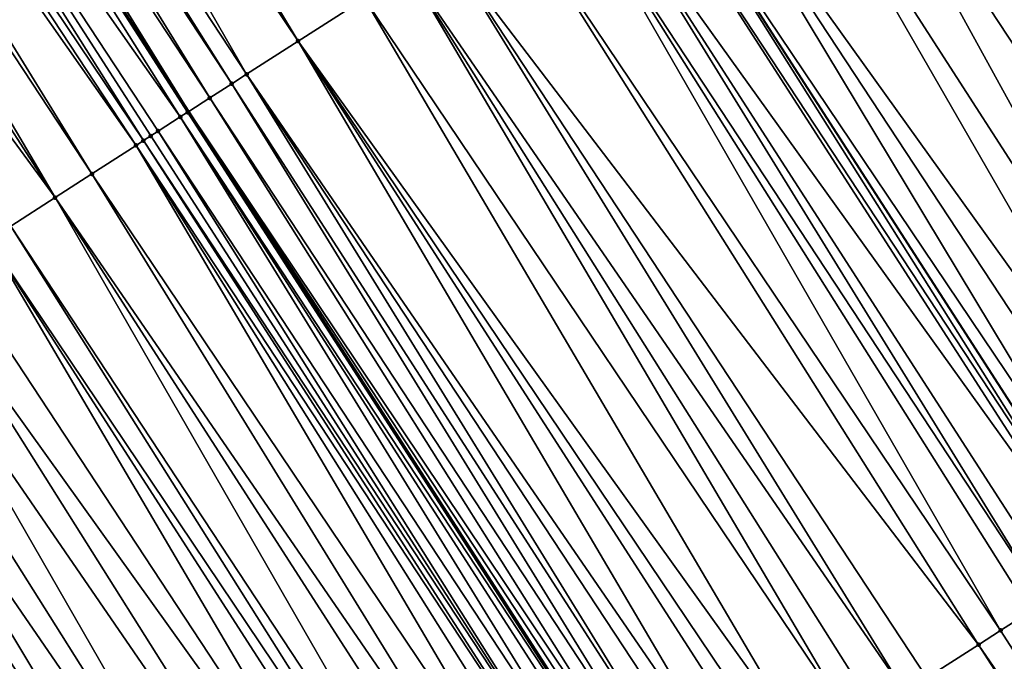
# Model space of a CAD drawing. Header units: feet. Extents: x 2004186 to 2014793, y 836912 to 864902.
# Tile 459 of 974: x 2009824 to 2009846, y 849009 to 849024. Entities that reach past the tile are written whole.
import ezdxf

# ---------------------------------------------------------------- set-up
doc = ezdxf.new("R2010")
doc.units = ezdxf.units.FT
doc.header["$LTSCALE"] = 100
doc.header["$MEASUREMENT"] = 0
for name, color, linetype, lineweight in [('GPL_Skip Line', 2, 'Continuous', 40), ('Road Shots', 4, 'Continuous', 200), ('Road X-Section', 30, 'Continuous', 13)]:
    doc.layers.add(name, color=color, linetype=linetype, lineweight=lineweight)
doc.layers.add('I-77 SB_MM21-27-Surface-TIN', color=7, linetype='Continuous')

msp = doc.modelspace()

# ---------------------------------------------------------------- linework, layer by layer
at = {"layer": 'GPL_Skip Line'}
for points in [[(2009953.829437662, 848841.4261146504, 428.721481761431), (2009943.524610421, 848858.56616258, 428.6641164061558), (2009933.127624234, 848875.6511519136, 428.5878087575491), (2009922.730622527, 848892.7361667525, 428.519566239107), (2009912.33363203, 848909.8211631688, 428.4454982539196), (2009901.793440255, 848926.8179547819, 428.3846184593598), (2009891.20368886, 848943.7842266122, 428.3312489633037), (2009880.613957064, 848960.750467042, 428.2658008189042), (2009870.024222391, 848977.7167120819, 428.202126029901), (2009859.249325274, 848994.5654839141, 428.1196564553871), (2009848.421835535, 849011.3809139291, 428.0372503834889), (2009837.59432419, 849028.196377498, 427.9649437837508), (2009826.766831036, 849045.0118128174, 427.8841342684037), (2009815.719622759, 849061.6833479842, 427.8140215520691), (2009804.626809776, 849078.3250743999, 427.7626321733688), (2009793.534014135, 849094.966774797, 427.701693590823), (2009782.441233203, 849111.6084531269, 427.6326563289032), (2009771.182598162, 849128.138074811, 427.5321407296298)], [(2009933.158281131, 848852.2558033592, 428.2070710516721), (2009922.774190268, 848869.3486734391, 428.1384617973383), (2009912.390098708, 848886.4415446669, 428.0702190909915), (2009902.006056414, 848903.5343347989, 427.976362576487), (2009891.530412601, 848920.4104319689, 427.9136971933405), (2009880.92433474, 848937.3665026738, 427.8573967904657), (2009870.318280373, 848954.3225358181, 427.7865722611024), (2009859.712203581, 848971.2786048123, 427.72960863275), (2009849.022044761, 848987.9779411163, 427.6566642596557), (2009838.194197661, 849004.7931455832, 427.5752317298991), (2009827.36634023, 849021.608366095, 427.4986247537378), (2009816.538476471, 849038.4235964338, 427.4249755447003), (2009805.637161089, 849054.960949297, 427.3642147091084), (2009794.594976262, 849071.6363890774, 427.304301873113), (2009783.5527462, 849088.3118971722, 427.2693528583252), (2009772.510594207, 849104.9872873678, 427.1912455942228), (2009761.310572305, 849121.3920772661, 427.0964918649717)]]:
    msp.add_polyline3d(points, dxfattribs=at)
at = {"layer": 'I-77 SB_MM21-27-Surface-TIN', "color": 128, "linetype": 'ByBlock', "lineweight": -2}
for points in [[(2009819.536822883, 849040.3548842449, 427.5625179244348), (2009818.696119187, 849039.8133888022, 427.5274924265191), (2009829.859902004, 849023.2145389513, 427.6184869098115)], [(2009819.536822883, 849040.3548842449, 427.5625179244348), (2009829.859902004, 849023.2145389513, 427.6184869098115), (2009831.373166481, 849024.1892341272, 427.6825499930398)], [(2009818.696119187, 849039.8133888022, 427.5274924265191), (2009817.687264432, 849039.1636102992, 427.4902860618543), (2009828.682905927, 849022.4564622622, 427.5745471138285)], [(2009818.696119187, 849039.8133888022, 427.5274924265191), (2009828.682905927, 849022.4564622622, 427.5745471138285), (2009829.859902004, 849023.2145389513, 427.6184869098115)], [(2009817.687264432, 849039.1636102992, 427.4902860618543), (2009817.350987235, 849038.9470054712, 427.4742739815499), (2009828.346627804, 849022.2398588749, 427.5589686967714)], [(2009817.687264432, 849039.1636102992, 427.4902860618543), (2009828.346627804, 849022.2398588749, 427.5589686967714), (2009828.682905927, 849022.4564622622, 427.5745471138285)], [(2009817.350987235, 849038.9470054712, 427.4742739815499), (2009816.846588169, 849038.622072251, 427.4424367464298), (2009827.842219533, 849021.9149399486, 427.5314337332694)], [(2009817.350987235, 849038.9470054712, 427.4742739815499), (2009827.842219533, 849021.9149399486, 427.5314337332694), (2009828.346627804, 849022.2398588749, 427.5589686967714)], [(2009816.846588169, 849038.622072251, 427.4424367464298), (2009816.538476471, 849038.4235964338, 427.4249755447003), (2009827.36634023, 849021.608366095, 427.4986247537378)], [(2009816.846588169, 849038.622072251, 427.4424367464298), (2009827.36634023, 849021.608366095, 427.4986247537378), (2009827.842219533, 849021.9149399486, 427.5314337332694)], [(2009816.510317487, 849038.4054573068, 427.4233797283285), (2009815.669618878, 849037.8639539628, 427.3859760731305), (2009827.169685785, 849021.4816982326, 427.489759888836)], [(2009816.510317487, 849038.4054573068, 427.4233797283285), (2009827.36634023, 849021.608366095, 427.4986247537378), (2009816.538476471, 849038.4235964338, 427.4249755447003)], [(2009816.510317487, 849038.4054573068, 427.4233797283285), (2009827.337826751, 849021.5899969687, 427.4966589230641), (2009827.36634023, 849021.608366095, 427.4986247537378)], [(2009816.510317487, 849038.4054573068, 427.4233797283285), (2009827.169685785, 849021.4816982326, 427.489759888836), (2009827.337826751, 849021.5899969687, 427.4966589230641)], [(2009815.669618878, 849037.8639539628, 427.3859760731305), (2009815.165211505, 849037.5390336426, 427.3580215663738), (2009826.32896009, 849020.9402369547, 427.4650175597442)], [(2009815.669618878, 849037.8639539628, 427.3859760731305), (2009826.66524111, 849021.1568358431, 427.4792418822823), (2009827.169685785, 849021.4816982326, 427.489759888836)], [(2009815.669618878, 849037.8639539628, 427.3859760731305), (2009826.497097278, 849021.0485415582, 427.473682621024), (2009826.66524111, 849021.1568358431, 427.4792418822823)], [(2009815.669618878, 849037.8639539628, 427.3859760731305), (2009826.32896009, 849020.9402369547, 427.4650175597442), (2009826.497097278, 849021.0485415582, 427.473682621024)], [(2009815.165211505, 849037.5390336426, 427.3580215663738), (2009814.660816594, 849037.2140939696, 427.3242420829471), (2009826.160827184, 849020.8319257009, 427.4543508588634)], [(2009815.165211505, 849037.5390336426, 427.3580215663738), (2009826.160827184, 849020.8319257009, 427.4543508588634), (2009826.32896009, 849020.9402369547, 427.4650175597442)], [(2009814.660816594, 849037.2140939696, 427.3242420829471), (2009814.156413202, 849036.8891674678, 427.2944270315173), (2009825.152019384, 849020.1820742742, 427.3951952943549)], [(2009814.660816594, 849037.2140939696, 427.3242420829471), (2009825.152019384, 849020.1820742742, 427.3951952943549), (2009826.160827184, 849020.8319257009, 427.4543508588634)], [(2009814.156413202, 849036.8891674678, 427.2944270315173), (2009813.483854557, 849036.455964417, 427.2643909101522), (2009824.311329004, 849019.6405581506, 427.3539450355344)], [(2009814.156413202, 849036.8891674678, 427.2944270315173), (2009824.311329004, 849019.6405581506, 427.3539450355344), (2009825.152019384, 849020.1820742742, 427.3951952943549)], [(2009813.483854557, 849036.455964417, 427.2643909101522), (2009812.475036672, 849035.8061286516, 427.2099492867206), (2009824.311329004, 849019.6405581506, 427.3539450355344)], [(2009812.475036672, 849035.8061286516, 427.2099492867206), (2009823.302514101, 849018.9907177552, 427.2981097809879), (2009824.311329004, 849019.6405581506, 427.3539450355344)], [(2009846.001260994, 849033.6114874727, 428.3620172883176), (2009845.16055782, 849033.0699912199, 428.3267479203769), (2009856.156216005, 849016.3628172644, 428.4032078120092)], [(2009845.16055782, 849033.0699912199, 428.3267479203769), (2009843.815453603, 849032.2035648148, 428.2605646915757), (2009855.315524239, 849015.8213032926, 428.3626051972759)], [(2009845.16055782, 849033.0699912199, 428.3267479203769), (2009855.315524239, 849015.8213032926, 428.3626051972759), (2009856.156216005, 849016.3628172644, 428.4032078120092)], [(2009843.815453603, 849032.2035648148, 428.2605646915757), (2009843.142895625, 849031.7703607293, 428.230217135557), (2009854.642971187, 849015.3880915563, 428.3299549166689)], [(2009843.815453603, 849032.2035648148, 428.2605646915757), (2009854.642971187, 849015.3880915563, 428.3299549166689), (2009855.315524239, 849015.8213032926, 428.3626051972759)], [(2009843.142895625, 849031.7703607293, 428.230217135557), (2009841.29336182, 849030.5790485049, 428.14646388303), (2009852.289012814, 849013.871885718, 428.2262853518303)], [(2009843.142895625, 849031.7703607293, 428.230217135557), (2009853.970404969, 849014.9549002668, 428.3034588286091), (2009854.642971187, 849015.3880915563, 428.3299549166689)], [(2009843.142895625, 849031.7703607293, 428.230217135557), (2009852.289012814, 849013.871885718, 428.2262853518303), (2009853.970404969, 849014.9549002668, 428.3034588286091)], [(2009841.29336182, 849030.5790485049, 428.14646388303), (2009840.116403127, 849029.8209137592, 428.0850496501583), (2009850.94391844, 849013.0054440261, 428.1555009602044)], [(2009841.29336182, 849030.5790485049, 428.14646388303), (2009850.94391844, 849013.0054440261, 428.1555009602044), (2009852.289012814, 849013.871885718, 428.2262853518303)], [(2009840.116403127, 849029.8209137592, 428.0850496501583), (2009838.435027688, 849028.7378732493, 428.0000621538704), (2009850.103226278, 849012.4639306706, 428.1150838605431)], [(2009840.116403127, 849029.8209137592, 428.0850496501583), (2009850.103226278, 849012.4639306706, 428.1150838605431), (2009850.94391844, 849013.0054440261, 428.1555009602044)], [(2009838.435027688, 849028.7378732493, 428.0000621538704), (2009837.59432419, 849028.196377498, 427.9649437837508), (2009848.758120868, 849011.5975061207, 428.0494590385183)], [(2009838.435027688, 849028.7378732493, 428.0000621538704), (2009849.430677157, 849012.0307128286, 428.0805958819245), (2009850.103226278, 849012.4639306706, 428.1150838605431)], [(2009838.435027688, 849028.7378732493, 428.0000621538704), (2009848.758120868, 849011.5975061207, 428.0494590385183), (2009849.430677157, 849012.0307128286, 428.0805958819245)], [(2009837.258042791, 849027.9797791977, 427.9508964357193), (2009836.417329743, 849027.4382982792, 427.9202424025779), (2009848.085558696, 849011.1643085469, 428.0210715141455)], [(2009837.258042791, 849027.9797791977, 427.9508964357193), (2009848.253692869, 849011.2726178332, 428.0311460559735), (2009837.59432419, 849028.196377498, 427.9649437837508)], [(2009837.258042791, 849027.9797791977, 427.9508964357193), (2009848.085558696, 849011.1643085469, 428.0210715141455), (2009848.253692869, 849011.2726178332, 428.0311460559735)], [(2009848.253692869, 849011.2726178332, 428.0311460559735), (2009848.421835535, 849011.3809139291, 428.0372503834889), (2009837.59432419, 849028.196377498, 427.9649437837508)], [(2009848.758120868, 849011.5975061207, 428.0494590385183), (2009837.59432419, 849028.196377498, 427.9649437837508), (2009848.421835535, 849011.3809139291, 428.0372503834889)], [(2009836.417329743, 849027.4382982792, 427.9202424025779), (2009835.912913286, 849027.1133920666, 427.8965341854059), (2009846.908559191, 849010.4062371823, 427.9787343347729)], [(2009836.417329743, 849027.4382982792, 427.9202424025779), (2009847.244839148, 849010.6228377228, 427.993455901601), (2009848.085558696, 849011.1643085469, 428.0210715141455)], [(2009836.417329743, 849027.4382982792, 427.9202424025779), (2009846.908559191, 849010.4062371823, 427.9787343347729), (2009847.244839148, 849010.6228377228, 427.993455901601)], [(2009835.912913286, 849027.1133920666, 427.8965341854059), (2009834.735956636, 849026.3552541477, 427.8341649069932), (2009845.899730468, 849009.7564182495, 427.9293590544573)], [(2009835.912913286, 849027.1133920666, 427.8965341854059), (2009846.572272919, 849010.1896464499, 427.9669648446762), (2009846.908559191, 849010.4062371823, 427.9787343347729)], [(2009835.912913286, 849027.1133920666, 427.8965341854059), (2009845.899730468, 849009.7564182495, 427.9293590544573), (2009846.572272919, 849010.1896464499, 427.9669648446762)], [(2009834.735956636, 849026.3552541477, 427.8341649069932), (2009833.22270614, 849025.3805372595, 427.7635667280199), (2009845.395319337, 849009.4315037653, 427.9031611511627)], [(2009834.735956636, 849026.3552541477, 427.8341649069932), (2009845.395319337, 849009.4315037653, 427.9031611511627), (2009845.899730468, 849009.7564182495, 427.9293590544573)], [(2009833.22270614, 849025.3805372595, 427.7635667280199), (2009832.382001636, 849024.839043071, 427.7289186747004), (2009843.713930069, 849008.3484847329, 427.8246380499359)], [(2009833.22270614, 849025.3805372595, 427.7635667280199), (2009844.218349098, 849008.6733869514, 427.8471441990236), (2009845.395319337, 849009.4315037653, 427.9031611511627)], [(2009833.22270614, 849025.3805372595, 427.7635667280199), (2009843.713930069, 849008.3484847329, 427.8246380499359), (2009844.218349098, 849008.6733869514, 427.8471441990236)], [(2009832.382001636, 849024.839043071, 427.7289186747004), (2009831.373166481, 849024.1892341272, 427.6825499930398), (2009842.536946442, 849007.5903887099, 427.7748789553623)], [(2009832.382001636, 849024.839043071, 427.7289186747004), (2009843.041370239, 849007.9152835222, 427.7951558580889), (2009843.713930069, 849008.3484847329, 427.8246380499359)], [(2009832.382001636, 849024.839043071, 427.7289186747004), (2009842.536946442, 849007.5903887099, 427.7748789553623), (2009843.041370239, 849007.9152835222, 427.7951558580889)], [(2009831.373166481, 849024.1892341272, 427.6825499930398), (2009829.859902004, 849023.2145389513, 427.6184869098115), (2009841.528113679, 849006.9405760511, 427.7273921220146)], [(2009831.373166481, 849024.1892341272, 427.6825499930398), (2009841.528113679, 849006.9405760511, 427.7273921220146), (2009842.536946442, 849007.5903887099, 427.7748789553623)], [(2009829.859902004, 849023.2145389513, 427.6184869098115), (2009828.682905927, 849022.4564622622, 427.5745471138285), (2009840.014849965, 849005.9658796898, 427.662972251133)], [(2009829.859902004, 849023.2145389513, 427.6184869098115), (2009841.023691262, 849006.6156790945, 427.7064698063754), (2009841.528113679, 849006.9405760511, 427.7273921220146)], [(2009829.859902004, 849023.2145389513, 427.6184869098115), (2009840.687412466, 849006.3990767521, 427.6912059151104), (2009841.023691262, 849006.6156790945, 427.7064698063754)], [(2009829.859902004, 849023.2145389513, 427.6184869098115), (2009840.014849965, 849005.9658796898, 427.662972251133), (2009840.687412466, 849006.3990767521, 427.6912059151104)], [(2009828.682905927, 849022.4564622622, 427.5745471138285), (2009828.346627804, 849022.2398588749, 427.5589686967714), (2009839.174133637, 849005.4244038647, 427.6338514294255)], [(2009828.682905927, 849022.4564622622, 427.5745471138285), (2009839.678561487, 849005.7492923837, 427.6522340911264), (2009840.014849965, 849005.9658796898, 427.662972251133)], [(2009828.682905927, 849022.4564622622, 427.5745471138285), (2009839.174133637, 849005.4244038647, 427.6338514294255), (2009839.678561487, 849005.7492923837, 427.6522340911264)], [(2009828.346627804, 849022.2398588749, 427.5589686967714), (2009827.842219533, 849021.9149399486, 427.5314337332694), (2009838.837856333, 849005.2077992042, 427.6178897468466)], [(2009828.346627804, 849022.2398588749, 427.5589686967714), (2009838.837856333, 849005.2077992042, 427.6178897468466), (2009839.174133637, 849005.4244038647, 427.6338514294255)], [(2009827.842219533, 849021.9149399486, 427.5314337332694), (2009827.36634023, 849021.608366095, 427.4986247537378), (2009838.501598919, 849004.9911636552, 427.5926309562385)], [(2009827.842219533, 849021.9149399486, 427.5314337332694), (2009838.501598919, 849004.9911636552, 427.5926309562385), (2009838.837856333, 849005.2077992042, 427.6178897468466)], [(2009827.169685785, 849021.4816982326, 427.489759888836), (2009826.66524111, 849021.1568358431, 427.4792418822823), (2009837.660899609, 849004.4496613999, 427.5555549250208)], [(2009827.337826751, 849021.5899969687, 427.4966589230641), (2009827.169685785, 849021.4816982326, 427.489759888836), (2009838.165328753, 849004.7745479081, 427.5733324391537)], [(2009827.169685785, 849021.4816982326, 427.489759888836), (2009837.997192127, 849004.6662424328, 427.5644049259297), (2009838.165328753, 849004.7745479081, 427.5733324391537)], [(2009827.169685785, 849021.4816982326, 427.489759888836), (2009837.660899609, 849004.4496613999, 427.5555549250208), (2009837.997192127, 849004.6662424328, 427.5644049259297)], [(2009827.337826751, 849021.5899969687, 427.4966589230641), (2009838.194197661, 849004.7931455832, 427.5752317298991), (2009827.36634023, 849021.608366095, 427.4986247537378)], [(2009827.337826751, 849021.5899969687, 427.4966589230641), (2009838.165328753, 849004.7745479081, 427.5733324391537), (2009838.194197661, 849004.7931455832, 427.5752317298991)], [(2009838.333460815, 849004.8828604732, 427.5843938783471), (2009827.36634023, 849021.608366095, 427.4986247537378), (2009838.194197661, 849004.7931455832, 427.5752317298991)], [(2009838.501598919, 849004.9911636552, 427.5926309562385), (2009827.36634023, 849021.608366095, 427.4986247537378), (2009838.333460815, 849004.8828604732, 427.5843938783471)], [(2009826.497097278, 849021.0485415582, 427.473682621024), (2009826.32896009, 849020.9402369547, 427.4650175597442), (2009837.324591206, 849004.2331050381, 427.5541306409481)], [(2009826.66524111, 849021.1568358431, 427.4792418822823), (2009826.497097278, 849021.0485415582, 427.473682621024), (2009837.324591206, 849004.2331050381, 427.5541306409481)], [(2009826.66524111, 849021.1568358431, 427.4792418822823), (2009837.324591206, 849004.2331050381, 427.5541306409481), (2009837.660899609, 849004.4496613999, 427.5555549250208)], [(2009826.160827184, 849020.8319257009, 427.4543508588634), (2009825.152019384, 849020.1820742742, 427.3951952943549), (2009836.315751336, 849003.5833034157, 427.5099655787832)], [(2009826.32896009, 849020.9402369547, 427.4650175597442), (2009826.160827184, 849020.8319257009, 427.4543508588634), (2009837.156446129, 849004.1248126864, 427.5491532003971)], [(2009826.160827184, 849020.8319257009, 427.4543508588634), (2009836.820164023, 849003.9082154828, 427.5354360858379), (2009837.156446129, 849004.1248126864, 427.5491532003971)], [(2009826.160827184, 849020.8319257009, 427.4543508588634), (2009836.315751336, 849003.5833034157, 427.5099655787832), (2009836.820164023, 849003.9082154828, 427.5354360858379)], [(2009826.32896009, 849020.9402369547, 427.4650175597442), (2009837.156446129, 849004.1248126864, 427.5491532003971), (2009837.324591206, 849004.2331050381, 427.5541306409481)], [(2009825.152019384, 849020.1820742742, 427.3951952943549), (2009824.311329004, 849019.6405581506, 427.3539450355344), (2009835.643212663, 849003.1500693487, 427.4705940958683)], [(2009825.152019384, 849020.1820742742, 427.3951952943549), (2009835.643212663, 849003.1500693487, 427.4705940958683), (2009836.315751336, 849003.5833034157, 427.5099655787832)], [(2009824.311329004, 849019.6405581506, 427.3539450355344), (2009823.302514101, 849018.9907177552, 427.2981097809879), (2009834.298135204, 849002.2836013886, 427.3919032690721)], [(2009824.311329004, 849019.6405581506, 427.3539450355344), (2009835.138806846, 849002.825146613, 427.4419125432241), (2009835.643212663, 849003.1500693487, 427.4705940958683)], [(2009824.311329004, 849019.6405581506, 427.3539450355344), (2009834.298135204, 849002.2836013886, 427.3919032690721), (2009835.138806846, 849002.825146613, 427.4419125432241)], [(2009823.302514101, 849018.9907177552, 427.2981097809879), (2009822.798101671, 849018.6658052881, 427.2725190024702), (2009833.961859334, 849002.0669945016, 427.3752714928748)], [(2009823.302514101, 849018.9907177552, 427.2981097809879), (2009833.961859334, 849002.0669945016, 427.3752714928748), (2009834.298135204, 849002.2836013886, 427.3919032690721)], [(2009822.798101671, 849018.6658052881, 427.2725190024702), (2009821.957410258, 849018.124290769, 427.2317516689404), (2009832.95303116, 849001.4171747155, 427.3256394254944)], [(2009822.798101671, 849018.6658052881, 427.2725190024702), (2009833.625586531, 849001.8503828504, 427.3572056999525), (2009833.961859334, 849002.0669945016, 427.3752714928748)], [(2009822.798101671, 849018.6658052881, 427.2725190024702), (2009832.95303116, 849001.4171747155, 427.3256394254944), (2009833.625586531, 849001.8503828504, 427.3572056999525)], [(2009821.957410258, 849018.124290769, 427.2317516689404), (2009821.284851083, 849017.6910885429, 427.2019638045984), (2009832.95303116, 849001.4171747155, 427.3256394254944)], [(2009821.284851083, 849017.6910885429, 427.2019638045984), (2009820.612299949, 849017.2578738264, 427.1684165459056), (2009831.944198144, 849000.7673624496, 427.2782707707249)], [(2009821.284851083, 849017.6910885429, 427.2019638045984), (2009831.944198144, 849000.7673624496, 427.2782707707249), (2009832.95303116, 849001.4171747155, 427.3256394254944)], [(2009820.612299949, 849017.2578738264, 427.1684165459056), (2009819.939733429, 849016.8246830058, 427.1420615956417), (2009830.59909195, 848999.9009391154, 427.2130119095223)], [(2009820.612299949, 849017.2578738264, 427.1684165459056), (2009830.59909195, 848999.9009391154, 427.2130119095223), (2009831.944198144, 849000.7673624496, 427.2782707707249)], [(2009819.939733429, 849016.8246830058, 427.1420615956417), (2009819.267186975, 849016.3914610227, 427.1063271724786), (2009830.59909195, 848999.9009391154, 427.2130119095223)], [(2009819.267186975, 849016.3914610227, 427.1063271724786), (2009818.76277526, 849016.066547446, 427.0804023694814), (2009829.590269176, 848999.2511109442, 427.1608559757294)], [(2009819.267186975, 849016.3914610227, 427.1063271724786), (2009829.590269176, 848999.2511109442, 427.1608559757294), (2009830.59909195, 848999.9009391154, 427.2130119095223)], [(2009818.76277526, 849016.066547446, 427.0804023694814), (2009818.258348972, 849015.7416565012, 427.0612895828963), (2009829.590269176, 848999.2511109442, 427.1608559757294)], [(2009818.258348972, 849015.7416565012, 427.0612895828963), (2009817.922074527, 849015.5250474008, 427.0439915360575), (2009829.085844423, 848998.9262176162, 427.1410258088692)], [(2009818.258348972, 849015.7416565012, 427.0612895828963), (2009829.085844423, 848998.9262176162, 427.1410258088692), (2009829.590269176, 848999.2511109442, 427.1608559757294)], [(2009817.922074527, 849015.5250474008, 427.0439915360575), (2009817.249547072, 849015.0917959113, 426.9993759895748), (2009828.581431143, 848998.6013064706, 427.1158327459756)], [(2009817.922074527, 849015.5250474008, 427.0439915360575), (2009828.581431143, 848998.6013064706, 427.1158327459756), (2009829.085844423, 848998.9262176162, 427.1410258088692)], [(2009817.081408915, 849014.9834928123, 426.9911637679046), (2009816.913261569, 849014.8752039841, 426.9872469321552), (2009827.908897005, 848998.1680653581, 427.0743405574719)], [(2009817.081408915, 849014.9834928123, 426.9911637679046), (2009827.963152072, 848998.2030135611, 427.0771608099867), (2009817.205627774, 849015.0635061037, 426.9972308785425)], [(2009817.081408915, 849014.9834928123, 426.9911637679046), (2009827.908897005, 848998.1680653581, 427.0743405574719), (2009827.963152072, 848998.2030135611, 427.0771608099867)], [(2009817.249547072, 849015.0917959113, 426.9993759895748), (2009817.205627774, 849015.0635061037, 426.9972308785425), (2009828.077034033, 848998.2763702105, 427.0830805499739)], [(2009828.077034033, 848998.2763702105, 427.0830805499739), (2009817.205627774, 849015.0635061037, 426.9972308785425), (2009827.963152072, 848998.2030135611, 427.0771608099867)], [(2009817.249547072, 849015.0917959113, 426.9993759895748), (2009828.077034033, 848998.2763702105, 427.0830805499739), (2009828.581431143, 848998.6013064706, 427.1158327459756)], [(2009816.913261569, 849014.8752039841, 426.9872469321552), (2009816.408793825, 849014.5503774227, 426.9875127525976), (2009827.740748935, 848998.0597776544, 427.0707621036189)], [(2009816.913261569, 849014.8752039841, 426.9872469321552), (2009827.740748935, 848998.0597776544, 427.0707621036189), (2009827.908897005, 848998.1680653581, 427.0743405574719)], [(2009816.408793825, 849014.5503774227, 426.9875127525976), (2009816.072498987, 849014.3337999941, 426.9797475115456), (2009827.236292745, 848997.7349331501, 427.0656274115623)], [(2009816.408793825, 849014.5503774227, 426.9875127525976), (2009827.236292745, 848997.7349331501, 427.0656274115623), (2009827.740748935, 848998.0597776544, 427.0707621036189)], [(2009816.072498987, 849014.3337999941, 426.9797475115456), (2009815.399930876, 849013.9006116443, 426.9541363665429), (2009826.900012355, 848997.5183332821, 427.0511081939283)], [(2009816.072498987, 849014.3337999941, 426.9797475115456), (2009826.900012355, 848997.5183332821, 427.0511081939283), (2009827.236292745, 848997.7349331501, 427.0656274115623)], [(2009815.399930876, 849013.9006116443, 426.9541363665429), (2009814.895494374, 849013.5757365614, 426.9397978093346), (2009826.059279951, 848996.9768824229, 427.029501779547)], [(2009815.399930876, 849013.9006116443, 426.9541363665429), (2009826.059279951, 848996.9768824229, 427.029501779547), (2009826.900012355, 848997.5183332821, 427.0511081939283)], [(2009814.895494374, 849013.5757365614, 426.9397978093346), (2009814.559206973, 849013.3591475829, 426.9285562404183), (2009825.554859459, 848996.6519824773, 427.0076797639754)], [(2009814.895494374, 849013.5757365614, 426.9397978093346), (2009825.72299296, 848996.7602928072, 427.0180684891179), (2009826.059279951, 848996.9768824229, 427.029501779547)], [(2009814.895494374, 849013.5757365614, 426.9397978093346), (2009825.554859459, 848996.6519824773, 427.0076797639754), (2009825.72299296, 848996.7602928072, 427.0180684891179)], [(2009814.222935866, 849013.142533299, 426.9096980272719), (2009813.886676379, 849012.9259009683, 426.8854079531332), (2009824.882354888, 848996.218695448, 426.9523672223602)], [(2009814.391069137, 849013.2508439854, 426.9201939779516), (2009814.222935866, 849013.142533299, 426.9096980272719), (2009825.050485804, 848996.327009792, 426.9639640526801)], [(2009814.222935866, 849013.142533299, 426.9096980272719), (2009824.882354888, 848996.218695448, 426.9523672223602), (2009825.050485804, 848996.327009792, 426.9639640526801)], [(2009814.559206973, 849013.3591475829, 426.9285562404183), (2009814.391069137, 849013.2508439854, 426.9201939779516), (2009825.554859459, 848996.6519824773, 427.0076797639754)], [(2009814.391069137, 849013.2508439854, 426.9201939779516), (2009825.050485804, 848996.327009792, 426.9639640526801), (2009825.554859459, 848996.6519824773, 427.0076797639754)], [(2009813.886676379, 849012.9259009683, 426.8854079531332), (2009813.550413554, 849012.7092738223, 426.8626784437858), (2009824.882354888, 848996.218695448, 426.9523672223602)], [(2009813.550413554, 849012.7092738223, 426.8626784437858), (2009812.541585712, 849012.0594535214, 426.8128914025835), (2009823.705394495, 848995.4605633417, 426.891747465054)], [(2009813.550413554, 849012.7092738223, 426.8626784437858), (2009823.705394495, 848995.4605633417, 426.891747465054), (2009824.882354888, 848996.218695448, 426.9523672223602)], [(2009812.541585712, 849012.0594535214, 426.8128914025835), (2009822.528414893, 848994.702461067, 426.8401066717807), (2009823.705394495, 848995.4605633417, 426.891747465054)], [(2009846.572272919, 849010.1896464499, 427.9669648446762), (2009845.899730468, 849009.7564182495, 427.9293590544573), (2009856.72722291, 848992.9409840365, 428.0105006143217)], [(2009845.899730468, 849009.7564182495, 427.9293590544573), (2009845.395319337, 849009.4315037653, 427.9031611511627), (2009856.72722291, 848992.9409840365, 428.0105006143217)], [(2009845.395319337, 849009.4315037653, 427.9031611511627), (2009844.218349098, 849008.6733869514, 427.8471441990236), (2009856.222810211, 848992.6160719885, 427.9850357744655)], [(2009845.395319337, 849009.4315037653, 427.9031611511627), (2009856.222810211, 848992.6160719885, 427.9850357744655), (2009856.72722291, 848992.9409840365, 428.0105006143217)]]:
    msp.add_3dface(points, dxfattribs=at)
at = {"layer": 'Road Shots', "lineweight": 100}
for p in [(2009829.859902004, 849023.2145389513, 427.6184869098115), (2009828.682905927, 849022.4564622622, 427.5745471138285), (2009828.346627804, 849022.2398588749, 427.5589686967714), (2009827.842219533, 849021.9149399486, 427.5314337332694), (2009827.169685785, 849021.4816982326, 427.489759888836), (2009827.337826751, 849021.5899969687, 427.4966589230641), (2009826.497097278, 849021.0485415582, 427.473682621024), (2009826.66524111, 849021.1568358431, 427.4792418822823), (2009826.160827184, 849020.8319257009, 427.4543508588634), (2009826.32896009, 849020.9402369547, 427.4650175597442), (2009825.152019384, 849020.1820742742, 427.3951952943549), (2009824.311329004, 849019.6405581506, 427.3539450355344), (2009845.899730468, 849009.7564182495, 427.9293590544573), (2009845.395319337, 849009.4315037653, 427.9031611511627)]:
    msp.add_point(p, dxfattribs=at)
at = {"layer": 'Road X-Section', "extrusion": (0.5413748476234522, -0.8407720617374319, 0.003951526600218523), "elevation": 374238.0253484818, "flags": 128}
msp.add_lwpolyline([(2149442.989997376, -1052.073107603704), (2149444.789997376, -1052.00683392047), (2149445.989997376, -1051.957046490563), (2149446.389997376, -1051.934316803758), (2149446.789997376, -1051.910026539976), (2149446.989997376, -1051.899530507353), (2149447.189997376, -1051.891168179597), (2149447.589997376, -1051.879926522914), (2149448.189997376, -1051.865587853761), (2149448.989997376, -1051.839976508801), (2149449.389997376, -1051.832211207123), (2149449.989997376, -1051.832477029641), (2149450.189997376, -1051.828560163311), (2149450.389997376, -1051.820347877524), (2149451.189997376, -1051.775731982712), (2149451.589997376, -1051.758433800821), (2149452.189997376, -1051.739320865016), (2149452.789997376, -1051.713395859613), (2149453.589997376, -1051.677661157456), (2149454.389997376, -1051.651306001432), (2149455.189997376, -1051.617758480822), (2149455.989997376, -1051.587970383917), (2149456.989997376, -1051.5472027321), (2149457.589997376, -1051.521611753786), (2149458.789997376, -1051.465776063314), (2149459.789997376, -1051.424525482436), (2149460.989997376, -1051.365369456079), (2149461.189997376, -1051.35470267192), (2149461.389997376, -1051.346037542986), (2149461.589997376, -1051.340478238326), (2149462.189997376, -1051.329960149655), (2149462.389997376, -1051.323061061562), (2149462.989997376, -1051.288285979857), (2149463.589997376, -1051.260750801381), (2149463.989997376, -1051.245172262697), (2149465.389997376, -1051.201232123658), (2149467.189997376, -1051.137168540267), (2149468.389997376, -1051.090799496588), (2149469.389997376, -1051.056151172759), (2149471.189997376, -1050.9855524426), (2149472.589997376, -1050.923182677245), (2149473.189997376, -1050.899474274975), (2149474.189997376, -1050.868820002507), (2149475.589997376, -1050.8196539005), (2149477.589997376, -1050.734665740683), (2149478.989997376, -1050.673251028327), (2149481.189997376, -1050.589497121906), (2149481.989997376, -1050.559149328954), (2149483.589997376, -1050.492965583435), (2149484.589997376, -1050.457695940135), (2149484.989997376, -1050.445775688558), (2149485.789997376, -1050.430074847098), (2149485.989997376, -1050.427342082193), (2149486.189997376, -1050.419176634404), (2149486.389997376, -1050.399847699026), (2149486.589997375, -1050.37719983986), (2149486.789997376, -1050.3584517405), (2149486.989997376, -1050.348111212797), (2149487.789997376, -1050.322656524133), (2149488.189997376, -1050.309086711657), (2149488.589997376, -1050.288874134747), (2149488.989997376, -1050.267496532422), (2149489.389997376, -1050.253180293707), (2149490.789997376, -1050.214852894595), (2149491.989997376, -1050.173333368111), (2149492.989997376, -1050.139284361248), (2149493.389997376, -1050.127640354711), (2149495.389997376, -1050.061580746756)], dxfattribs=at)
at = {"layer": 'Road X-Section', "extrusion": (0.5413748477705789, -0.8407720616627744, 0.003951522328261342), "elevation": 374258.0257057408, "flags": 128}
msp.add_lwpolyline([(2149442.389935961, -1052.114955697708), (2149443.789935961, -1052.057052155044), (2149445.189935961, -1052.005410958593), (2149446.589935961, -1051.944790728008), (2149446.789935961, -1051.933193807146), (2149447.389935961, -1051.889477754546), (2149447.589935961, -1051.879088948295), (2149447.989935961, -1051.867655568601), (2149448.989935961, -1051.846048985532), (2149449.389935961, -1051.831529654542), (2149449.989935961, -1051.826394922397), (2149450.189935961, -1051.822816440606), (2149450.389935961, -1051.814076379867), (2149450.989935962, -1051.781323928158), (2149451.589935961, -1051.756130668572), (2149452.189935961, -1051.736300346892), (2149453.389935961, -1051.6841440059), (2149454.989935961, -1051.618884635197), (2149456.189935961, -1051.571515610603), (2149456.989935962, -1051.539949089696), (2149457.389935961, -1051.521883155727), (2149457.789935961, -1051.505251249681), (2149458.789935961, -1051.45524158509), (2149459.389935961, -1051.426559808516), (2149460.189935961, -1051.387188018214), (2149460.789935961, -1051.361717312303), (2149461.189935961, -1051.348000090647), (2149461.389935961, -1051.343022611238), (2149461.789935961, -1051.341598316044), (2149462.189935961, -1051.332748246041), (2149462.389935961, -1051.323820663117), (2149462.589935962, -1051.312759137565), (2149462.789935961, -1051.304521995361), (2149463.189935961, -1051.279263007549), (2149463.589935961, -1051.263301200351), (2149464.189935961, -1051.24491839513), (2149464.589935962, -1051.234180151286), (2149465.389935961, -1051.20594626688), (2149465.789935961, -1051.190682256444), (2149466.389935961, -1051.169759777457), (2149467.589935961, -1051.122272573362), (2149468.189935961, -1051.101995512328), (2149468.989935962, -1051.072513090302), (2149469.589935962, -1051.0500067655), (2149470.989935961, -1050.993989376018), (2149471.589935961, -1050.967791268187), (2149472.389935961, -1050.930185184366), (2149472.789935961, -1050.91841560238), (2149473.189935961, -1050.903693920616), (2149474.189935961, -1050.876078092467), (2149474.389935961, -1050.866003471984), (2149474.989935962, -1050.847690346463), (2149475.789935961, -1050.81655325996), (2149476.589935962, -1050.782065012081), (2149477.589935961, -1050.741647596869), (2149479.189935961, -1050.670862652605), (2149481.189935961, -1050.593688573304), (2149481.989935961, -1050.567192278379), (2149482.789935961, -1050.534541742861), (2149483.789935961, -1050.493938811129), (2149484.989935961, -1050.452975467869), (2149485.589935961, -1050.439714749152), (2149485.789935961, -1050.435846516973), (2149486.189935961, -1050.435675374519), (2149486.389935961, -1050.421692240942), (2149486.789935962, -1050.373087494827), (2149486.989935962, -1050.354824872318), (2149487.189935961, -1050.346514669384), (2149487.589935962, -1050.340999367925), (2149488.189935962, -1050.327968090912), (2149488.389935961, -1050.321612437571), (2149488.589935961, -1050.311795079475), (2149488.989935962, -1050.284775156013), (2149489.389935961, -1050.272743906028), (2149489.989935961, -1050.25507051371), (2149490.389935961, -1050.240971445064), (2149490.989935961, -1050.222285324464), (2149491.989935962, -1050.187190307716), (2149492.989935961, -1050.153566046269), (2149493.789935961, -1050.125147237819), (2149494.789935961, -1050.092277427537), (2149495.589935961, -1050.065310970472)], dxfattribs=at)

doc.saveas('drawing.dxf')
